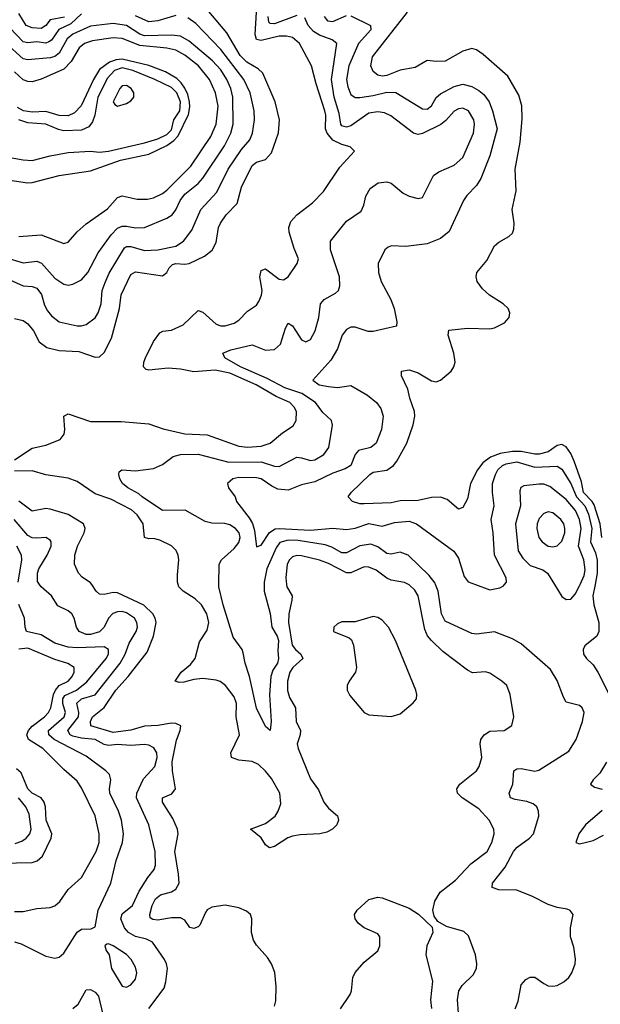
# Model space of a CAD drawing. Header units: inches. Extents: x 1603819 to 1745079, y 385938 to 533966.
# Tile 438 of 561: x 1725614 to 1728202, y 448130 to 452516. Entities that reach past the tile are written whole.
import ezdxf

# ---------------------------------------------------------------- set-up
doc = ezdxf.new("R2010")
doc.units = ezdxf.units.IN
doc.header["$MEASUREMENT"] = 0
doc.layers.add('B7424', color=7, linetype='Continuous')
doc.layers.add('B7425', color=7, linetype='Continuous')

msp = doc.modelspace()

# ---------------------------------------------------------------- linework, layer by layer
at = {"layer": 'B7424', "color": 5}
for points, elevation in [([(1726189, 448111), (1726257.5, 448202.5), (1726265.6, 448230), (1726272.3, 448290), (1726269, 448310), (1726259, 448330), (1726206.5, 448406.5), (1726179.6, 448419.6), (1726130, 448432.1), (1726098.9, 448450), (1726081.3, 448470), (1726065.1, 448510), (1726070, 448532.5), (1726117.4, 448570), (1726145.8, 448634.2), (1726184.6, 448695.4), (1726212.7, 448730), (1726219.8, 448750), (1726217.7, 448810), (1726189.9, 448930), (1726134.3, 449050), (1726136.5, 449070), (1726166.3, 449133.7), (1726216.4, 449190), (1726226, 449230), (1726224.7, 449250), (1726212, 449272), (1726190, 449285), (1726170, 449287.4), (1726110, 449282.2), (1726050, 449287.5), (1726010, 449282.8), (1725990, 449287.7), (1725950, 449310.2), (1725890, 449315), (1725850, 449324.8), (1725838.8, 449330), (1725829.1, 449350), (1725876, 449410), (1725876.8, 449430), (1725869.2, 449470.8), (1725890, 449491.2), (1725950, 449508.1), (1726061.9, 449650), (1726084, 449690), (1726101.2, 449738.7), (1726133.7, 449790), (1726139, 449810), (1726136.7, 449830), (1726125.2, 449850), (1726090, 449874.2), (1726070, 449879.3), (1726050, 449878.3), (1726029.7, 449870.3), (1726010, 449850.6), (1725990.1, 449810), (1725970, 449789.5), (1725930, 449776.9), (1725910, 449777.6), (1725879.3, 449790), (1725866.5, 449810), (1725856.5, 449850), (1725846.2, 449870), (1725830, 449883.1), (1725784.2, 449904.2), (1725755, 449950), (1725709.4, 449989.4), (1725702.6, 450000)], 340), ([(1726750, 448121.6), (1726755, 448145), (1726756.9, 448210), (1726751.6, 448271.6), (1726736.4, 448310), (1726718.9, 448338.9), (1726670, 448393.8), (1726656, 448416), (1726646.6, 448450), (1726648.3, 448510), (1726642.2, 448530), (1726625.5, 448545.5), (1726590, 448559.9), (1726530, 448571), (1726470, 448562.6), (1726450, 448550.5), (1726441.5, 448538.5), (1726416.8, 448483.2), (1726410, 448475.6), (1726390, 448467.4), (1726372.7, 448472.7), (1726350, 448504.7), (1726330, 448514.5), (1726290, 448515.1), (1726230, 448505.3), (1726207.2, 448507.2), (1726195.8, 448515.8), (1726193.7, 448530), (1726204.8, 448570), (1726219.7, 448600.3), (1726242.2, 448617.8), (1726290, 448631.1), (1726310, 448642.2), (1726324.6, 448670), (1726322.3, 448710), (1726305.7, 448810), (1726320.4, 448890), (1726317.4, 448910), (1726297.2, 448957.2), (1726249.9, 449030.1), (1726251, 449050), (1726291.9, 449068.1), (1726309.1, 449090), (1726294.3, 449170), (1726293.2, 449210), (1726313.1, 449306.9), (1726329.8, 449350), (1726332.2, 449370), (1726310, 449381.4), (1726290, 449381.8), (1726230, 449372.1), (1726170, 449369), (1726108.9, 449351.1), (1726030, 449340.8), (1725930.5, 449370.5), (1725928.8, 449390), (1725938.1, 449410), (1725990, 449452.1), (1726041.9, 449530), (1726097.8, 449590), (1726182.1, 449697.9), (1726210.8, 449769.2), (1726222.2, 449830), (1726218.3, 449850), (1726207.2, 449870), (1726167.7, 449907.7), (1726050, 449962.5), (1726030, 449964.9), (1725990, 449955.9), (1725970, 449957.3), (1725954.8, 449970), (1725934.9, 450000)], 320), ([(1726803.6, 450000), (1726804.7, 449990), (1726827.9, 449950), (1726827.6, 449930), (1726813.4, 449870), (1726811.7, 449830), (1726828.7, 449730), (1726843.5, 449710), (1726866.9, 449690), (1726876.3, 449670), (1726832, 449630), (1726818.1, 449610), (1726807.7, 449570), (1726807.7, 449527.7), (1726817, 449497), (1726843, 449450), (1726846, 449390), (1726865.3, 449350), (1726864, 449330), (1726850.2, 449290), (1726854.9, 449270), (1726910, 449133.7), (1726945.5, 449085.5), (1726970.3, 449030), (1726990, 449004.4), (1727030.6, 448970), (1727035.5, 448950), (1727028, 448930), (1727008.2, 448910), (1726983.7, 448896.3), (1726951.1, 448888.9), (1726864.8, 448884.8), (1726830, 448878.6), (1726809.2, 448870.8), (1726750, 448833.6), (1726727.5, 448827.5), (1726710, 448839.7), (1726690, 448871.1), (1726642.7, 448910), (1726710, 448935.2), (1726752.1, 448967.9), (1726766.4, 448990), (1726777.3, 449022.7), (1726774.2, 449070), (1726736, 449136), (1726710, 449168.6), (1726677.8, 449197.8), (1726650, 449211.1), (1726590, 449217.1), (1726557.7, 449230), (1726555, 449250), (1726594.2, 449330), (1726579.5, 449410), (1726579.9, 449470), (1726570, 449500.3), (1726530.7, 449550.7), (1726507.7, 449567.7), (1726490, 449574.5), (1726430, 449581.2), (1726390, 449576.9), (1726345.3, 449565.3), (1726324.1, 449564.1), (1726307.6, 449570), (1726333, 449610), (1726375.9, 449644.1), (1726396.3, 449670), (1726415.3, 449744.7), (1726450, 449796.9), (1726457.3, 449830), (1726447.9, 449870), (1726424.9, 449910), (1726396, 449936), (1726342, 449970), (1726323.7, 449990), (1726320.8, 450000)], 280), ([(1726703.9, 450000), (1726704, 449970), (1726730.4, 449870.4), (1726738, 449810), (1726760.9, 449770), (1726767, 449750), (1726764.3, 449704.3), (1726768.3, 449670), (1726763.6, 449650), (1726742.3, 449617.7), (1726733.6, 449590), (1726727.9, 449507.9), (1726734.6, 449390), (1726730, 449349), (1726710, 449367.3), (1726670, 449449.6), (1726639, 449590), (1726618.6, 449650), (1726610, 449696), (1726605.1, 449710), (1726565.1, 449765.1), (1726520.6, 449910), (1726501.7, 449990), (1726501.9, 450000)], 260), ([(1727569.7, 448090), (1727565.1, 448150), (1727572, 448190), (1727585.9, 448214.1), (1727637.1, 448262.9), (1727650, 448291.3), (1727652, 448310), (1727646, 448350), (1727615.2, 448435.2), (1727593.7, 448453.7), (1727516.3, 448476.3), (1727478.5, 448498.5), (1727462, 448522), (1727455.5, 448550), (1727464.8, 448590), (1727488.2, 448630), (1727557, 448683), (1727624.3, 448755.7), (1727698.3, 448810), (1727719.2, 448850), (1727728.4, 448890), (1727726.9, 448910), (1727706.6, 448950), (1727661.3, 449001.3), (1727586, 449050), (1727566, 449070), (1727562.8, 449090), (1727576.4, 449110), (1727649.8, 449170), (1727662.5, 449190), (1727673.3, 449230), (1727667.1, 449290), (1727669.8, 449310), (1727685.1, 449330), (1727710, 449346.4), (1727773.2, 449350), (1727808.3, 449371.7), (1727816.3, 449410), (1727801, 449510), (1727784.8, 449550), (1727763.1, 449570), (1727710, 449604.4), (1727690, 449610.8), (1727633.1, 449606.9), (1727610, 449618), (1727500.8, 449700.8), (1727450, 449749.9), (1727431.5, 449771.5), (1727419.3, 449799.3), (1727389.5, 449949.5), (1727374.6, 449974.6), (1727350, 449998.6), (1727347.4, 450000)], 280), ([(1727822.4, 448110), (1727835.3, 448144.7), (1727850, 448216), (1727870, 448240.7), (1727890, 448250.8), (1727910, 448250.8), (1727950, 448222), (1727970, 448213), (1727990, 448210.4), (1728010, 448214), (1728039.5, 448230), (1728062.4, 448250), (1728075.8, 448270), (1728089.6, 448310), (1728091.6, 448331.6), (1728084.1, 448384.1), (1728069.4, 448430.6), (1728069.5, 448470.5), (1728081.2, 448530), (1728067.2, 448547.2), (1728054.2, 448554.2), (1728010, 448561.5), (1727970, 448574.8), (1727900.4, 448610), (1727830, 448638.4), (1727750, 448639.4), (1727720.5, 448650), (1727721.8, 448670), (1727778.6, 448741.4), (1727815.7, 448810), (1727831.6, 448830), (1727886.9, 448870), (1727904.4, 448890), (1727927.8, 448967.8), (1727926.9, 448990), (1727918.9, 449010), (1727902.4, 449022.4), (1727873.9, 449033.9), (1727822.2, 449042.2), (1727801.1, 449050), (1727795.3, 449070), (1727812.5, 449110), (1727817.2, 449170), (1727830, 449179.3), (1727850, 449180.1), (1727910, 449167.9), (1727927.6, 449172.4), (1728061.8, 449258.2), (1728094.1, 449310), (1728123.4, 449390), (1728130.6, 449430), (1728121.7, 449450), (1728110, 449461.7), (1728050, 449476.3), (1728037.6, 449497.6), (1728010, 449572.8), (1727980.8, 449620.8), (1727850, 449736.2), (1727810, 449758), (1727730, 449789.8), (1727650, 449779.4), (1727630, 449781.1), (1727510, 449836), (1727494.1, 449870), (1727478.7, 449970), (1727467.3, 450000)], 260), ([(1727646.3, 450000), (1727710, 449976.4), (1727754.7, 449985.3), (1727770, 449994.3), (1727774.9, 450000)], 240), ([(1727997.2, 450000), (1728030, 449946.4), (1728050, 449932.4), (1728070, 449934.9), (1728090, 449956.4), (1728110, 449993.8), (1728112.7, 450000)], 260), ([(1728178.8, 450000), (1728169.4, 449949.4), (1728173, 449910), (1728195.2, 449830), (1728195, 449790), (1728186.5, 449770), (1728132.6, 449727.4), (1728125, 449710), (1728127.9, 449690), (1728140.8, 449670), (1728170, 449641.5), (1728190.7, 449610), (1728241.4, 449510)], 240), ([(1725590, 448408.5), (1725619.8, 448399.8), (1725730, 448344.6), (1725770, 448335.3), (1725790, 448339.5), (1725810, 448357.6), (1725870, 448451.7), (1725890, 448464.9), (1725933.1, 448466.9), (1725950, 448474.8), (1725963.7, 448550), (1726020.2, 448670), (1726044.1, 448770), (1726071.9, 448850), (1726075.9, 448890), (1726067.6, 448950), (1726054.9, 448990), (1726015.9, 449070), (1726014.5, 449090), (1726020.8, 449130), (1726013.7, 449153.7), (1725998.3, 449170), (1725910, 449235.2), (1725767.5, 449310), (1725743.6, 449330), (1725742.9, 449350), (1725811.8, 449410), (1725818.1, 449430), (1725806.8, 449470), (1725806.7, 449490), (1725815.2, 449504.8), (1725866.4, 449530), (1725913.3, 449566.7), (1725999.4, 449670), (1726009.9, 449690), (1726010.4, 449710), (1725990, 449722.1), (1725870, 449717.8), (1725830, 449720.6), (1725770, 449738.6), (1725710, 449775.6), (1725644.6, 449790), (1725638.1, 449810), (1725635.5, 449850), (1725610.3, 449910.3)], 360), ([(1725590, 448542.9), (1725630, 448544), (1725690, 448557.2), (1725750, 448561), (1725770, 448568.4), (1725792.1, 448587.9), (1725830, 448640.7), (1725890, 448694.7), (1725955.2, 448810), (1725967.8, 448850), (1725967.5, 448890), (1725950.4, 448970), (1725890, 449094.2), (1725870, 449124.6), (1725810, 449175.2), (1725716.6, 449270), (1725653.7, 449310), (1725646, 449330), (1725653.6, 449350), (1725670, 449369.6), (1725724.3, 449410), (1725742.6, 449430), (1725753.3, 449450), (1725764.5, 449510), (1725772.8, 449530), (1725790, 449549.4), (1725829.9, 449570), (1725847.8, 449590), (1725856.4, 449610), (1725856, 449630), (1725828.7, 449648.7), (1725770, 449665.5), (1725650, 449716.2), (1725610, 449711.5)], 380), ([(1728230, 449209.1), (1728199.8, 449160.2), (1728169.6, 449130), (1728158.4, 449110), (1728176.8, 449096.8), (1728210, 449087.9)], 240), ([(1725457.7, 448757.7), (1725670, 448762.1), (1725691.1, 448768.9), (1725715.2, 448790), (1725754.2, 448870), (1725757.8, 448890), (1725731.8, 448950), (1725728.9, 449010), (1725723.4, 449030), (1725709.9, 449049.9), (1725670, 449069.9), (1725650, 449089.9), (1725620.9, 449160.9), (1725599.1, 449179.1)], 420), ([(1725593.8, 448846.2), (1725623.3, 448856.7), (1725643, 448870), (1725659.2, 448890), (1725665, 448910), (1725656.4, 448976.4), (1725641.1, 449010), (1725609.2, 449049.2)], 440), ([(1728210, 448992.9), (1728136, 448930), (1728107.1, 448890), (1728093.2, 448850), (1728110, 448844.7), (1728134.8, 448850), (1728170, 448859.8), (1728216.7, 448883.3)], 240), ([(1727044.4, 448110), (1727086.8, 448173.2), (1727092.9, 448190), (1727099.4, 448250), (1727108.7, 448271.3), (1727150, 448317.6), (1727210, 448367.7), (1727219.2, 448390), (1727219.7, 448430), (1727210, 448444.5), (1727149.4, 448470), (1727124.5, 448490), (1727109.4, 448510), (1727106, 448530), (1727118, 448550), (1727170, 448597.3), (1727210, 448606.7), (1727230, 448604.2), (1727350, 448557.8), (1727391.9, 448531.9), (1727453.1, 448473.1), (1727456.1, 448450), (1727428.4, 448390), (1727425, 448350), (1727453.7, 448233.7), (1727445.5, 448150), (1727450, 448111)], 280), ([(1725850, 448111.1), (1725874, 448130), (1725910, 448194.6), (1725930, 448195.2), (1725950, 448184.1), (1725965.7, 448165.7), (1725984.2, 448084.2)], 340)]:
    msp.add_lwpolyline(points, dxfattribs=dict(at, elevation=elevation))
for points, elevation in [([(1727190, 449856.7), (1727110, 449833.2), (1727050, 449833), (1727030, 449825.3), (1727013.8, 449810), (1727013.1, 449790), (1727082.7, 449762.7), (1727092.8, 449752.8), (1727101.5, 449730), (1727115.9, 449630), (1727110.1, 449610), (1727082.2, 449570), (1727074.4, 449550), (1727074, 449530), (1727085.2, 449505.2), (1727150, 449430.2), (1727170, 449419), (1727270, 449412.5), (1727310, 449424.4), (1727367.6, 449472.4), (1727382, 449490), (1727384.5, 449510), (1727379.8, 449530), (1727288.7, 449750), (1727257.8, 449810), (1727230, 449840.7), (1727210, 449852.5)], 320), ([(1726010, 448399.6), (1726002, 448398), (1725994, 448390), (1725999.5, 448370), (1726012.4, 448350), (1726022.4, 448290), (1726070, 448210.4), (1726090, 448206.7), (1726110, 448216), (1726130, 448242.4), (1726136.2, 448270), (1726130, 448295.8), (1726111.3, 448330), (1726090, 448352.2), (1726030, 448390.9)], 360)]:
    msp.add_lwpolyline(points, close=True, dxfattribs=dict(at, elevation=elevation))
at = {"layer": 'B7425', "color": 5}
for points, elevation in [([(1725590, 451184.3), (1725630, 451175.9), (1725650, 451161.5), (1725675.9, 451130), (1725701.3, 451081.3), (1725735.3, 451055.3), (1725790, 451041.8), (1725878.2, 451038.2), (1725950, 451012.3), (1725970, 451014.7), (1725990, 451033.6), (1726022.5, 451097.5), (1726059.5, 451230), (1726066.1, 451290), (1726110, 451381.1), (1726130, 451393.3), (1726250, 451374.5), (1726270, 451389.2), (1726280.4, 451410), (1726295, 451425), (1726310, 451429.7), (1726350, 451426.2), (1726369.6, 451430.4), (1726437.8, 451462.2), (1726471.4, 451488.6), (1726490, 451523.8), (1726500.4, 451590), (1726509.3, 451610), (1726534.1, 451645.9), (1726583.3, 451696.7), (1726603.2, 451770), (1726650, 451866.2), (1726670, 451880.9), (1726710, 451893.6), (1726737.1, 451922.9), (1726767.8, 452012.2), (1726771.7, 452070), (1726752.1, 452150), (1726697.1, 452277.1), (1726677.6, 452297.6), (1726627.1, 452327.1), (1726596.7, 452356.7), (1726537.8, 452457.8), (1726426.5, 452590)], 320), ([(1725890, 452541.5), (1725841.9, 452498.1), (1725788.4, 452471.6), (1725755.1, 452424.9), (1725743.5, 452416.5), (1725730, 452411.6), (1725690, 452416.8), (1725650, 452412.5), (1725630, 452416.5), (1725570, 452479.7)], 340), ([(1725590, 450555.3), (1725670, 450607.8), (1725730, 450620.8), (1725793.8, 450646.2), (1725812, 450670), (1725814.6, 450690), (1725810, 450750.5), (1725830, 450760.7), (1725930, 450726.4), (1726066, 450726), (1726190, 450715.4), (1726252.9, 450692.9), (1726350, 450671), (1726450, 450666.1), (1726590, 450616.4), (1726630, 450611.5), (1726690, 450616.8), (1726730, 450628.9), (1726784.9, 450675.1), (1726832.9, 450707.1), (1726846.6, 450730), (1726847.2, 450770), (1726837.9, 450790), (1726818.6, 450810), (1726757.4, 450837.4), (1726667.8, 450890), (1726550, 450941.4), (1726485.8, 450954.2), (1726390, 450946.6), (1726330, 450959.4), (1726275.9, 450964.1), (1726190, 450954.2), (1726178, 450958), (1726166.5, 450970), (1726167.2, 450990), (1726175.4, 451010), (1726210, 451082), (1726238.5, 451121.5), (1726251.4, 451128.6), (1726290, 451132.5), (1726343.2, 451156.8), (1726410, 451221.1), (1726430, 451212.6), (1726490, 451159.5), (1726510, 451152.8), (1726530, 451152.7), (1726570, 451164.2), (1726590, 451177.5), (1726630, 451217.2), (1726670, 451244.6), (1726679.9, 451260.1), (1726691.9, 451288.1), (1726695.2, 451310), (1726684, 451370), (1726690, 451398.9), (1726710, 451406.2), (1726770, 451360.1), (1726790, 451357.1), (1726810, 451370.2), (1726851.3, 451430), (1726857.2, 451450), (1726837.2, 451497.2), (1726815.2, 451570), (1726814.1, 451590), (1726822.5, 451617.5), (1726850, 451646.9), (1726919.3, 451700.7), (1726967.6, 451750), (1727040.6, 451859.4), (1727106.6, 451930), (1727086.6, 451950), (1727050, 451960.2), (1727010, 451979.6), (1726984.2, 452010), (1726977.2, 452030), (1726978.5, 452090), (1726974.2, 452110), (1726935.4, 452230), (1726914.9, 452310), (1726861.7, 452410), (1726830, 452435.9), (1726803.1, 452443.1), (1726770, 452442.4), (1726690, 452422.9), (1726670, 452428), (1726663.4, 452450), (1726669, 452549)], 280), ([(1725813.1, 452526.9), (1725750, 452515.6), (1725729.8, 452490.2), (1725710, 452476.5), (1725670, 452478.9), (1725643.1, 452490), (1725610, 452543.4)], 320), ([(1726310, 452535), (1726230, 452510.3), (1726190, 452506.9), (1726130, 452533.6)], 340), ([(1727090, 452533.2), (1727177.2, 452490), (1727179.4, 452470), (1727123.7, 452410), (1727080.5, 452310), (1727070.8, 452250), (1727076.5, 452216.5), (1727090, 452182), (1727109.4, 452169.4), (1727129.9, 452169.9), (1727190, 452178.1), (1727250, 452192.4), (1727290, 452191.9), (1727410, 452119.4), (1727430, 452117.7), (1727450, 452132.4), (1727470.9, 452169.1), (1727490, 452186), (1727550, 452218.1), (1727590, 452228.4), (1727630, 452217.5), (1727660.5, 452200.5), (1727682.2, 452182.2), (1727706.1, 452150), (1727721.3, 452110), (1727742.1, 452030), (1727709.4, 451910), (1727670, 451808.9), (1727650, 451776.9), (1727607.3, 451732.7), (1727592, 451710), (1727528.2, 451571.8), (1727490, 451541.1), (1727430, 451517.6), (1727335.1, 451504.9), (1727271.1, 451508.9), (1727256.8, 451503.2), (1727242, 451490), (1727212.4, 451430), (1727213.6, 451390), (1727225.7, 451350), (1727268.5, 451270), (1727283.6, 451230), (1727295.8, 451170), (1727293.3, 451150), (1727190, 451127), (1727167.3, 451127.3), (1727110, 451146), (1727090, 451146.7), (1727070, 451136.1), (1727050.8, 451110), (1727029.9, 451050), (1727000.4, 450999.6), (1726920.7, 450910), (1726949.5, 450890), (1726990, 450881.2), (1727030, 450878.1), (1727090, 450885.8), (1727163.6, 450843.6), (1727203.7, 450810), (1727223.6, 450783.6), (1727234.6, 450750), (1727226.2, 450690), (1727202.3, 450630), (1727178.9, 450610), (1727123.9, 450596.1), (1727110, 450578.9), (1727089.4, 450530.6), (1727065.2, 450514.8), (1727010, 450495.7), (1726930, 450456.6), (1726870, 450444.2), (1726810, 450420.4), (1726764.8, 450424.8), (1726737.6, 450437.6), (1726690, 450470.5), (1726670, 450474.9), (1726590, 450476.6), (1726563.6, 450470), (1726540.4, 450450), (1726544, 450430), (1726573.7, 450390), (1726581, 450370), (1726636.8, 450296.8), (1726651.1, 450271.1), (1726660.5, 450240.5), (1726670, 450167), (1726690, 450175.3), (1726728.1, 450231.9), (1726752.8, 450247.2), (1726770.1, 450249.9), (1726910, 450242.4), (1727010, 450251.3), (1727070, 450244.4), (1727110, 450251.3), (1727170, 450271), (1727230, 450260.5), (1727284.1, 450275.9), (1727350, 450281.4), (1727382.7, 450270), (1727549.1, 450149.1), (1727570, 450117), (1727595.2, 450035.2), (1727612.5, 450012.5), (1727646.3, 450000)], 240), ([(1726850, 452534.8), (1726750, 452497.4), (1726730, 452498.5), (1726724.5, 452504.5), (1726721.2, 452530)], 260), ([(1726970.4, 452530), (1726986.3, 452510), (1727010, 452508), (1727070, 452533.9)], 240), ([(1728209.2, 450210), (1728202.2, 450270), (1728174.2, 450354.2), (1728165.2, 450370), (1728127.8, 450410), (1728117.8, 450457.8), (1728085.4, 450550), (1728070, 450583.6), (1728050, 450612.8), (1728030, 450623.9), (1728010, 450619), (1727970, 450591.3), (1727930, 450580.3), (1727910, 450579.8), (1727850, 450592.6), (1727810, 450592.5), (1727756.4, 450583.6), (1727712.9, 450567.1), (1727678.2, 450541.8), (1727654.9, 450510), (1727623.6, 450450), (1727610, 450382.2), (1727590, 450343.6), (1727570, 450335.4), (1727518.8, 450378.8), (1727490, 450389), (1727450, 450386.8), (1727390, 450374.4), (1727310, 450372.1), (1727270, 450363.2), (1727150, 450358.7), (1727130, 450359.8), (1727098, 450370), (1727078, 450390), (1727091.1, 450410), (1727174.5, 450490), (1727190, 450500.2), (1727250, 450509.5), (1727279.8, 450530), (1727295.3, 450550), (1727339.1, 450630), (1727368.1, 450711.9), (1727375.7, 450750), (1727373.7, 450770), (1727352.7, 450830), (1727344.2, 450870), (1727315.4, 450930), (1727316, 450950), (1727350, 450956.2), (1727390, 450942.4), (1727450, 450907), (1727470, 450903.1), (1727490, 450910.4), (1727537.4, 450950), (1727549.7, 450970), (1727554.6, 450990), (1727549.8, 451030), (1727523.5, 451110), (1727527.3, 451132.7), (1727610, 451141.3), (1727710, 451139.5), (1727730, 451143.1), (1727774.6, 451165.4), (1727796.3, 451190), (1727798.9, 451210), (1727791.3, 451230), (1727769.6, 451250), (1727708.4, 451288.4), (1727676.4, 451316.4), (1727652.7, 451350), (1727648.5, 451370), (1727652.4, 451390), (1727696.9, 451443.1), (1727730, 451508.2), (1727750, 451525.3), (1727794.5, 451550), (1727810, 451565.5), (1727817, 451583), (1727818, 451610), (1727808.5, 451670), (1727826.3, 451753.7), (1727822.7, 451850), (1727844.4, 451970), (1727853.7, 452073.7), (1727852.4, 452132.4), (1727839.2, 452179.2), (1727790, 452264.2), (1727680.4, 452360.4), (1727650, 452382), (1727630, 452388.2), (1727590, 452375.4), (1727510, 452330.8), (1727470, 452329), (1727430, 452334), (1727376.5, 452303.5), (1727310, 452291.1), (1727250, 452266.9), (1727230, 452264.6), (1727210, 452269.1), (1727190, 452285.4), (1727179.8, 452310), (1727187.1, 452350), (1727341.9, 452550)], 220), ([(1725550, 451456.5), (1725630, 451432.7), (1725690, 451440.4), (1725711.4, 451431.4), (1725770, 451364.3), (1725810, 451338), (1725830, 451333.8), (1725850, 451337.7), (1725890, 451356.5), (1725918.1, 451390), (1725963.4, 451476.6), (1726022.1, 451557.9), (1726050, 451586.6), (1726070, 451596.1), (1726090, 451596.8), (1726130, 451588.4), (1726170, 451590.1), (1726270, 451632.1), (1726293, 451647), (1726310, 451668.3), (1726329.9, 451710), (1726350, 451738.1), (1726410, 451785.7), (1726430.5, 451809.5), (1726526.3, 451953.7), (1726554.6, 452010), (1726565.6, 452050), (1726564.1, 452170), (1726554.8, 452210), (1726537.5, 452250), (1726510, 452292.3), (1726473.1, 452333.1), (1726370, 452419.9), (1726330, 452443.1), (1726290, 452447.4), (1726170, 452443.8), (1726150, 452450.6), (1726090, 452489.3), (1726030, 452498.8), (1725930, 452487.1), (1725850, 452451.9), (1725825.2, 452430), (1725790, 452366.7), (1725770, 452351.9), (1725750, 452345.6), (1725650, 452336.6), (1725630, 452341.8), (1725550, 452412)], 360), ([(1725570, 451356.8), (1725630, 451330.7), (1725670, 451327), (1725690, 451319.4), (1725711.3, 451291.3), (1725724.5, 451244.5), (1725738.4, 451218.4), (1725756.2, 451196.2), (1725790, 451170.2), (1725870, 451152.1), (1725890, 451151.6), (1725910, 451158.2), (1725950, 451187.6), (1725964.1, 451210), (1725976.7, 451250), (1725981.3, 451310), (1725994.5, 451345.5), (1726013.4, 451386.6), (1726081.1, 451498.9), (1726090, 451505.9), (1726110, 451505.7), (1726170, 451488), (1726230, 451490.1), (1726310, 451506.6), (1726344, 451530), (1726381.9, 451578.1), (1726421.1, 451670), (1726492.9, 451747.1), (1726542.9, 451850), (1726601.9, 451938.1), (1726639.8, 451980.2), (1726651.9, 452010), (1726660.9, 452070), (1726658.8, 452110), (1726641.2, 452190), (1726613.7, 452250), (1726510, 452383.4), (1726398.9, 452498.9), (1726363.4, 452523.4)], 340), ([(1726501.9, 450000), (1726503.5, 450090), (1726513.9, 450110), (1726570, 450160.1), (1726590, 450186.3), (1726596.9, 450210), (1726592.1, 450230), (1726575.4, 450250), (1726550, 450266), (1726527.8, 450272.2), (1726470, 450272.7), (1726440.2, 450280.2), (1726351.7, 450331.7), (1726250, 450329.9), (1726159.4, 450390), (1726144.3, 450404.3), (1726096, 450430), (1726072.1, 450450), (1726059.8, 450470), (1726055.1, 450490), (1726058, 450502), (1726068.7, 450510), (1726130, 450506.3), (1726210, 450516.5), (1726250, 450534.9), (1726297.6, 450570), (1726330, 450578.5), (1726410, 450580.1), (1726545.5, 450545.5), (1726690, 450547), (1726750, 450527.5), (1726770, 450525.9), (1726850, 450566.4), (1726870, 450564.8), (1726910, 450552), (1726930, 450554.7), (1726970, 450579.2), (1726991.2, 450610), (1727008.7, 450710), (1727003.1, 450730), (1726965.9, 450765.9), (1726932, 450810), (1726871.4, 450851.4), (1726796.3, 450876.3), (1726717.4, 450917.4), (1726597.9, 450970), (1726528.3, 451010), (1726519.6, 451030), (1726554.4, 451045.6), (1726650, 451067.3), (1726710, 451043.1), (1726750, 451046), (1726776.4, 451070), (1726798.1, 451141.9), (1726810, 451164.6), (1726830, 451152.2), (1726870, 451090.3), (1726890, 451080.8), (1726910, 451091.7), (1726931.2, 451130), (1726947.1, 451190), (1726954.2, 451250), (1726970.4, 451269.6), (1727022.4, 451297.6), (1727034.6, 451310), (1727041.5, 451330), (1727039.4, 451370), (1726999.8, 451490), (1726999.7, 451530), (1727070, 451618.6), (1727136.4, 451663.6), (1727148.7, 451690), (1727156.4, 451730), (1727176.6, 451763.4), (1727211.5, 451788.5), (1727250, 451794), (1727270, 451788), (1727323.6, 451743.6), (1727350, 451729.1), (1727390, 451718.9), (1727410, 451724.4), (1727458.6, 451821.4), (1727482.5, 451837.5), (1727550, 451867.6), (1727590, 451901.6), (1727636.6, 452010), (1727641.8, 452050), (1727637.9, 452070), (1727614, 452110), (1727590, 452121.9), (1727570, 452119), (1727550, 452109), (1727513.7, 452066.3), (1727491.2, 452048.8), (1727410, 452009.3), (1727390, 452004.9), (1727369.9, 452009.9), (1727268.2, 452088.2), (1727240.6, 452100.6), (1727210, 452105.9), (1727170, 452099.6), (1727090, 452043), (1727070, 452036.6), (1727050, 452042.8), (1727045.4, 452050), (1727038.6, 452098.6), (1727016.2, 452170), (1727004.2, 452250), (1727027.9, 452410), (1727006.4, 452426.4), (1726950, 452446.4), (1726923.2, 452463.2), (1726900.3, 452490), (1726884.6, 452524.6)], 260), ([(1725610, 451549.5), (1725710, 451557.9), (1725810, 451518.2), (1725830, 451524.7), (1725870, 451570.2), (1725910, 451606), (1726006, 451674), (1726050, 451723.6), (1726070, 451731.7), (1726137, 451717), (1726183.5, 451716.5), (1726210, 451722.3), (1726250, 451741.3), (1726270, 451755.8), (1726376.4, 451863.6), (1726465.2, 451994.8), (1726490.3, 452050), (1726498, 452130), (1726487.4, 452190), (1726460.5, 452250), (1726410.2, 452310.2), (1726350, 452357.6), (1726310, 452380.6), (1726270, 452389.1), (1726150, 452400.3), (1726070, 452432.2), (1726030, 452435.5), (1725937.9, 452422.1), (1725902.3, 452410), (1725878.3, 452390), (1725842.9, 452330), (1725810, 452295.9), (1725710, 452250.9), (1725670, 452239.2), (1725650, 452240.6), (1725630, 452248.5), (1725590, 452283.4)], 380), ([(1725570, 451800.7), (1725649.1, 451789.1), (1725670, 451790.1), (1725790, 451822.4), (1725930, 451842.6), (1726063.5, 451890), (1726190, 451917.1), (1726270, 451956.1), (1726301.7, 451978.3), (1726321, 451999), (1726366.7, 452093.3), (1726372.2, 452127.8), (1726370.7, 452150), (1726362.7, 452182.7), (1726350.1, 452210.1), (1726334.2, 452234.2), (1726313.9, 452253.9), (1726263.6, 452283.6), (1726190, 452312.3), (1726070, 452339.5), (1726043.7, 452336.3), (1726014.1, 452325.9), (1725970, 452293.6), (1725943.3, 452250), (1725888.2, 452131.8), (1725858.4, 452101.6), (1725830, 452087.3), (1725790, 452088.9), (1725730, 452107.2), (1725670, 452103.6), (1725630.7, 452110), (1725604.3, 452124.3)], 420), ([(1725530, 451909.6), (1725630, 451891.3), (1725670, 451888.4), (1725750, 451909.2), (1725830, 451923.6), (1725929.4, 451930.6), (1725970, 451926.2), (1726009.6, 451930), (1726170, 451967.1), (1726230, 451985.4), (1726270, 452005), (1726290, 452025.8), (1726301.3, 452070), (1726328.3, 452110), (1726331.2, 452150), (1726314.7, 452190), (1726290, 452213.2), (1726215.9, 452250), (1726118.6, 452290), (1726070, 452301.5), (1726036.3, 452290), (1726005.3, 452254.7), (1725962.5, 452170), (1725948.9, 452091.1), (1725939.1, 452060.9), (1725921.6, 452038.4), (1725890, 452023.6), (1725810, 452021), (1725786.3, 452026.3), (1725730, 452051.1), (1725650, 452055.9), (1725610, 452070.2)], 440), ([(1727774.9, 450000), (1727783.6, 450010), (1727781.8, 450030), (1727730.7, 450130.7), (1727724.7, 450230), (1727715.9, 450290), (1727728.8, 450350), (1727720.9, 450410), (1727722.1, 450450), (1727734.6, 450490), (1727746, 450510), (1727766.4, 450530), (1727782.4, 450537.6), (1727830, 450546), (1727910, 450523), (1728010, 450526.5), (1728030, 450513.3), (1728070, 450449.9), (1728095.6, 450390), (1728132.5, 450350), (1728150, 450313.7), (1728164.1, 450250), (1728158.4, 450190), (1728180.5, 450140.5), (1728188.4, 450108.4), (1728188.1, 450050), (1728178.8, 450000)], 240), ([(1726320.8, 450000), (1726317.8, 450010), (1726317.2, 450042.8), (1726323.5, 450110), (1726320.7, 450130), (1726311.1, 450151.1), (1726290, 450172.9), (1726238.1, 450198.1), (1726210, 450204.3), (1726190, 450203.4), (1726169.9, 450209.9), (1726164.2, 450270), (1726137.3, 450310), (1726112.6, 450332.6), (1726019.5, 450379.5), (1725950, 450403.4), (1725870, 450458.7), (1725830, 450473.2), (1725731, 450489), (1725670, 450505.9), (1725590, 450504.7)], 280), ([(1728112.7, 450000), (1728130, 450039.5), (1728134.3, 450065.7), (1728129.1, 450110), (1728105.3, 450170), (1728116.3, 450250), (1728109.9, 450290), (1728090.8, 450330), (1728050, 450378.8), (1727976.9, 450436.9), (1727950, 450446.6), (1727930, 450447.1), (1727861, 450439), (1727848.4, 450431.6), (1727843.1, 450416.9), (1727845.7, 450350), (1727824.2, 450270), (1727836.6, 450150), (1727857.4, 450117.4), (1727890, 450085.3), (1727945.3, 450065.3), (1727966.5, 450050), (1727997.2, 450000)], 260), ([(1725934.9, 450000), (1725930, 450007.4), (1725892.2, 450032.2), (1725875.5, 450050), (1725858, 450090), (1725859, 450130), (1725871.6, 450170), (1725901.3, 450230), (1725906.3, 450250), (1725897.6, 450270), (1725830, 450311.9), (1725750, 450335.9), (1725730, 450338.5), (1725670, 450326.5), (1725610, 450371.7)], 320), ([(1725702.6, 450000), (1725693.8, 450013.8), (1725692.5, 450050), (1725699.6, 450070), (1725736.8, 450130), (1725754.3, 450170), (1725754.8, 450190), (1725750, 450198), (1725730, 450208.7), (1725690, 450205.8), (1725670, 450208.4), (1725650, 450218.3), (1725589.5, 450289.5)], 340), ([(1725607.6, 450010), (1725623.4, 450110), (1725621.5, 450130), (1725601.3, 450170)], 360), ([(1727467.3, 450000), (1727465.3, 450005.3), (1727439.7, 450039.7), (1727346, 450130), (1727310, 450144.3), (1727270, 450135.6), (1727250, 450137.8), (1727210, 450167), (1727179.2, 450179.2), (1727130, 450172.2), (1727070, 450140.6), (1727050, 450140.6), (1727006, 450166), (1726976.2, 450176.2), (1726855.6, 450195.6), (1726810, 450196.8), (1726773.7, 450186.3), (1726756.6, 450163.4), (1726716.2, 450070), (1726703.9, 450010), (1726703.9, 450000)], 260), ([(1727347.4, 450000), (1727329.5, 450009.5), (1727270, 450019.1), (1727250, 450028.3), (1727203.5, 450063.5), (1727170, 450077.7), (1727150, 450078.3), (1727090, 450052), (1727070, 450051.3), (1726990, 450093.2), (1726950, 450108.7), (1726870, 450127.3), (1726850, 450129.2), (1726830, 450122.9), (1726816, 450110), (1726806.8, 450090), (1726800.4, 450030), (1726803.6, 450000)], 280)]:
    msp.add_lwpolyline(points, dxfattribs=dict(at, elevation=elevation))
for points, elevation in [([(1726090, 452222.5), (1726070, 452220.9), (1726059.7, 452210), (1726030.8, 452150), (1726038, 452138), (1726050, 452130.8), (1726090, 452142.3), (1726110, 452153.7), (1726123.1, 452170), (1726123.1, 452190), (1726110.7, 452210)], 460), ([(1727970, 450323.7), (1727950, 450316.8), (1727930, 450293.6), (1727920.9, 450270), (1727919.3, 450250), (1727928.4, 450210), (1727942.2, 450190), (1727970, 450170.9), (1727990, 450167.5), (1728010, 450171.9), (1728030, 450192.8), (1728043.4, 450230), (1728043.9, 450250), (1728038.8, 450270), (1728026.8, 450290), (1727990, 450318.8)], 280)]:
    msp.add_lwpolyline(points, close=True, dxfattribs=dict(at, elevation=elevation))

doc.saveas('drawing.dxf')
